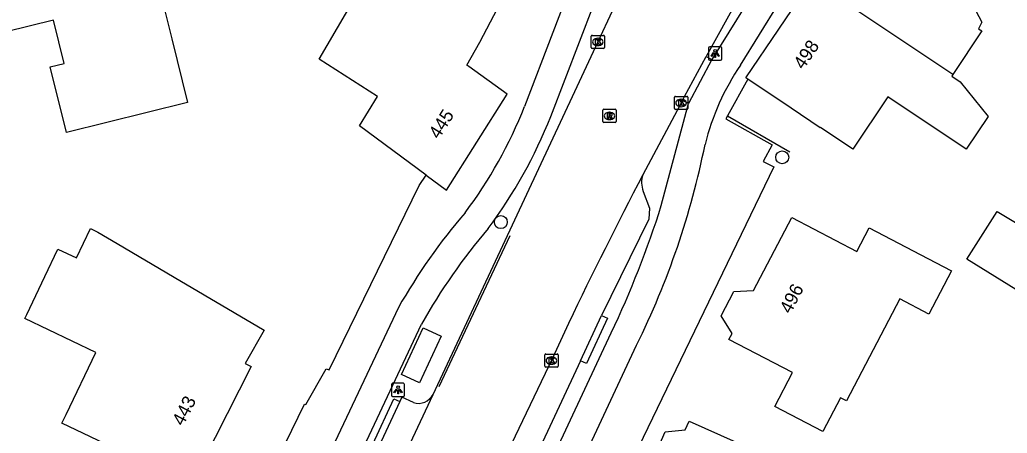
# Model space of a CAD drawing. Extents: x 162990 to 165007, y 383433 to 384336.
# Drawn here: x 163787.6 to 163862.2, y 384040.4 to 384071.6 of the extents above; entities that cross this region are included whole.
import ezdxf

# ---------------------------------------------------------------- set-up
doc = ezdxf.new("R2010")
doc.units = 0
for name, color, linetype in [('IMGEO_Boom', 7, 'Continuous'), ('IMGEO_Fietspad_open', 7, 'Continuous'), ('IMGEO_Hek', 7, 'Continuous'), ('IMGEO_Kolk', 7, 'Continuous'), ('IMGEO_Lichtpunt', 7, 'Continuous'), ('IMGEO_Lijnafwatering', 7, 'Continuous'), ('IMGEO_Pand', 7, 'Continuous'), ('IMGEO_Pand_nummerreeks', 7, 'Continuous'), ('IMGEO_Parkeervlak_open', 7, 'Continuous'), ('IMGEO_Rijbaan_lokaal_gesloten', 7, 'Continuous'), ('IMGEO_Rioolput', 7, 'Continuous'), ('IMGEO_Voetpad_open', 7, 'Continuous')]:
    doc.layers.add(name, color=color, linetype=linetype)

msp = doc.modelspace()

# ---------------------------------------------------------------- linework, layer by layer
at = {"layer": 'IMGEO_Boom'}
for centre in [(163845.173, 384061.262), (163823.928, 384056.369)]:
    msp.add_circle(centre, 0.489, dxfattribs=at)
at = {"layer": 'IMGEO_Fietspad_open'}
for points in [[(163846.359, 384111.374), (163841.571, 384102.524), (163841.529, 384102.444), (163833.769, 384087.617), (163830.002, 384076.297), (163825.723, 384065.107)], [(163851.703, 384086.452), (163848.601, 384082.726), (163839.851, 384068.648)], [(163827.697, 384064.347), (163832.036, 384075.637), (163834.743, 384084.117)], [(163842.034, 384068.227), (163847.769, 384077.514)], [(163839.851, 384068.648), (163838.087, 384065.315)], [(163836.047, 384057.632), (163838.087, 384065.315)], [(163816.191, 384049.92), (163792.623, 384000.034), (163790.906, 383996.321), (163790.648, 383995.763)], [(163793.161, 383995.925), (163795.075, 384000), (163817.935, 384048.658)], [(163820.524, 384022.914), (163832.27, 384048.002)], [(163812.343, 384000), (163812.793, 384001.137), (163818.165, 384012.68), (163820.272, 384017.302), (163834.179, 384047.089)]]:
    msp.add_lwpolyline(points, dxfattribs=at)
for centre, radius, start, end in [((163857.243, 384057.812), 18.433, 145.59675, 166.13302), ((163793.978, 384077.613), 34.12, 323.00025, 338.49862), ((163793.321, 384077.983), 36.982, 323.31824, 338.36335), ((163779.103, 384074.34), 61.449, 333.67409, 348.63381), ((163856.724, 384026.758), 46.684, 139.49642, 150.25463), ((163762.943, 384080.748), 76.671, 334.71631, 342.4523), ((163857.168, 384026.674), 44.973, 139.48347, 150.73582)]:
    msp.add_arc(centre, radius, start, end, dxfattribs=at)
at = {"layer": 'IMGEO_Hek'}
msp.add_lwpolyline([(163841.041, 384064.396), (163845.76, 384061.675)], dxfattribs=at)
at = {"layer": 'IMGEO_Kolk'}
for p, q in [((163830.753, 384069.547), (163830.753, 384070.399)), ((163830.828, 384070.473), (163831.68, 384070.473)), ((163831.241, 384070.253), (163831.266, 384070.253)), ((163831.754, 384070.399), (163831.754, 384069.547)), ((163831.68, 384069.473), (163830.828, 384069.473)), ((163831.264, 384069.693), (163831.239, 384069.693)), ((163837.04, 384064.94), (163837.04, 384065.792)), ((163837.115, 384065.866), (163837.967, 384065.866)), ((163837.528, 384065.646), (163837.553, 384065.646)), ((163838.041, 384065.792), (163838.041, 384064.94)), ((163837.967, 384064.866), (163837.115, 384064.866)), ((163837.551, 384065.086), (163837.526, 384065.086)), ((163827.248, 384045.486), (163827.248, 384046.338)), ((163827.323, 384046.412), (163828.175, 384046.412)), ((163827.736, 384046.192), (163827.761, 384046.192)), ((163828.249, 384046.338), (163828.249, 384045.486)), ((163828.175, 384045.412), (163827.323, 384045.412)), ((163827.759, 384045.632), (163827.734, 384045.632))]:
    msp.add_line(p, q, dxfattribs=at)
for points in [[(163830.753, 384069.547), (163830.753, 384070.399)], [(163830.828, 384070.473), (163831.68, 384070.473)], [(163831.074, 384070.173), (163831.197, 384070.173), (163831.197, 384070.022), (163831.327, 384070.173), (163831.491, 384070.173), (163831.345, 384070.022), (163831.498, 384069.773), (163831.346, 384069.773), (163831.261, 384069.937), (163831.197, 384069.87), (163831.197, 384069.773), (163831.074, 384069.773), (163831.074, 384070.173)], [(163831.754, 384070.399), (163831.754, 384069.547)], [(163831.68, 384069.473), (163830.828, 384069.473)], [(163837.04, 384064.94), (163837.04, 384065.792)], [(163837.115, 384065.866), (163837.967, 384065.866)], [(163837.361, 384065.566), (163837.484, 384065.566), (163837.484, 384065.415), (163837.614, 384065.566), (163837.778, 384065.566), (163837.632, 384065.415), (163837.785, 384065.166), (163837.633, 384065.166), (163837.548, 384065.33), (163837.484, 384065.263), (163837.484, 384065.166), (163837.361, 384065.166), (163837.361, 384065.566)], [(163838.041, 384065.792), (163838.041, 384064.94)], [(163837.967, 384064.866), (163837.115, 384064.866)], [(163827.248, 384045.486), (163827.248, 384046.338)], [(163827.323, 384046.412), (163828.175, 384046.412)], [(163827.569, 384046.112), (163827.692, 384046.112), (163827.692, 384045.961), (163827.822, 384046.112), (163827.986, 384046.112), (163827.84, 384045.961), (163827.993, 384045.712), (163827.841, 384045.712), (163827.756, 384045.876), (163827.692, 384045.809), (163827.692, 384045.712), (163827.569, 384045.712), (163827.569, 384046.112)], [(163828.249, 384046.338), (163828.249, 384045.486)], [(163828.175, 384045.412), (163827.323, 384045.412)]]:
    msp.add_lwpolyline(points, dxfattribs=at)
for centre, start, end in [((163830.83, 384070.397), 91.55205, 178.44795), ((163830.83, 384070.397), 91.55205, 178.44795), ((163831.678, 384070.397), 1.55205, 88.44795), ((163831.678, 384070.397), 1.55205, 88.44795), ((163830.83, 384069.549), 181.55205, 268.44795), ((163830.83, 384069.549), 181.55205, 268.44795), ((163831.678, 384069.549), 271.55205, 358.44795), ((163831.678, 384069.549), 271.55205, 358.44795), ((163837.117, 384065.79), 91.55205, 178.44795), ((163837.117, 384065.79), 91.55205, 178.44795), ((163837.965, 384065.79), 1.55205, 88.44795), ((163837.965, 384065.79), 1.55205, 88.44795), ((163837.117, 384064.942), 181.55205, 268.44795), ((163837.117, 384064.942), 181.55205, 268.44795), ((163837.965, 384064.942), 271.55205, 358.44795), ((163837.965, 384064.942), 271.55205, 358.44795), ((163827.325, 384046.336), 91.55205, 178.44795), ((163827.325, 384046.336), 91.55205, 178.44795), ((163828.173, 384046.336), 1.55205, 88.44795), ((163828.173, 384046.336), 1.55205, 88.44795), ((163827.325, 384045.488), 181.55205, 268.44795), ((163827.325, 384045.488), 181.55205, 268.44795), ((163828.173, 384045.488), 271.55205, 358.44795), ((163828.173, 384045.488), 271.55205, 358.44795)]:
    msp.add_arc(centre, 0.0765, start, end, dxfattribs=at)
for centre, major_axis, ratio, start_param, end_param in [((163831.24, 384069.973), (-0.387, 0.002), 0.722429, 4.712389, 7.853982), ((163831.265, 384069.973), (-0.39, 0.002), 0.717154, 1.570796, 4.712389), ((163837.527, 384065.366), (-0.387, 0.002), 0.722429, 4.712389, 7.853982), ((163837.552, 384065.366), (-0.39, 0.002), 0.717154, 1.570796, 4.712389), ((163827.735, 384045.912), (-0.387, 0.002), 0.722429, 4.712389, 7.853982), ((163827.76, 384045.912), (-0.39, 0.002), 0.717154, 1.570796, 4.712389)]:
    msp.add_ellipse(centre, major_axis=major_axis, ratio=ratio, start_param=start_param, end_param=end_param, dxfattribs=at)
at = {"layer": 'IMGEO_Lichtpunt'}
for p, q in [((163839.61, 384069.506), (163839.61, 384068.699)), ((163839.61, 384069.506), (163839.61, 384068.699)), ((163840.512, 384069.601), (163839.704, 384069.601)), ((163840.512, 384069.601), (163839.704, 384069.601)), ((163840.606, 384068.699), (163840.606, 384069.506)), ((163840.606, 384068.699), (163840.606, 384069.506)), ((163839.704, 384068.605), (163840.512, 384068.605)), ((163839.704, 384068.605), (163840.512, 384068.605)), ((163815.668, 384044.103), (163815.668, 384043.296)), ((163815.668, 384044.103), (163815.668, 384043.296)), ((163816.57, 384044.198), (163815.762, 384044.198)), ((163816.57, 384044.198), (163815.762, 384044.198)), ((163816.664, 384043.296), (163816.664, 384044.103)), ((163816.664, 384043.296), (163816.664, 384044.103)), ((163815.762, 384043.202), (163816.57, 384043.202)), ((163815.762, 384043.202), (163816.57, 384043.202))]:
    msp.add_line(p, q, dxfattribs=at)
for points in [[(163839.984, 384069.17), (163840.023, 384069.142), (163839.835, 384068.88), (163839.797, 384068.907), (163839.984, 384069.17)], [(163840.086, 384069.122), (163840.133, 384069.122), (163840.133, 384068.8), (163840.086, 384068.8), (163840.086, 384069.122)], [(163840.196, 384069.142), (163840.234, 384069.169), (163840.421, 384068.907), (163840.382, 384068.879), (163840.196, 384069.142)], [(163816.042, 384043.767), (163816.081, 384043.739), (163815.893, 384043.477), (163815.855, 384043.504), (163816.042, 384043.767)], [(163816.144, 384043.719), (163816.191, 384043.719), (163816.191, 384043.397), (163816.144, 384043.397), (163816.144, 384043.719)], [(163816.254, 384043.739), (163816.292, 384043.766), (163816.479, 384043.504), (163816.44, 384043.476), (163816.254, 384043.739)]]:
    msp.add_lwpolyline(points, dxfattribs=at)
for centre in [(163840.109, 384069.304), (163816.167, 384043.901)]:
    msp.add_circle(centre, 0.0994, dxfattribs=at)
for centre, start, end in [((163839.704, 384069.506), 90, 180), ((163839.704, 384069.506), 90, 180), ((163840.512, 384069.506), 0, 90), ((163840.512, 384069.506), 0, 90), ((163839.704, 384068.699), 180, 270), ((163839.704, 384068.699), 180, 270), ((163840.512, 384068.699), 270, 0), ((163840.512, 384068.699), 270, 360), ((163815.762, 384044.103), 90, 180), ((163815.762, 384044.103), 90, 180), ((163816.57, 384044.103), 0, 90), ((163816.57, 384044.103), 0, 90), ((163815.762, 384043.296), 180, 270), ((163815.762, 384043.296), 180, 270), ((163816.57, 384043.296), 270, 0), ((163816.57, 384043.296), 270, 360)]:
    msp.add_arc(centre, 0.0946, start, end, dxfattribs=at)
at = {"layer": 'IMGEO_Lijnafwatering'}
msp.add_lwpolyline([(163824.603, 384055.332), (163819.254, 384043.944)], dxfattribs=at)
at = {"layer": 'IMGEO_Pand'}
for points in [[(163780.578, 384079.878), (163790.505, 384082.327), (163792.615, 384073.774), (163797.883, 384075.074), (163799.08, 384070.22), (163800.269, 384065.401), (163791.125, 384063.146), (163789.903, 384068.099), (163790.951, 384068.358), (163790.147, 384071.62), (163759.905, 384064.161)], [(163854.481, 384079.751), (163855.901, 384078.785), (163857.269, 384077.114), (163860.249, 384071.469), (163860.001, 384070.968), (163860.245, 384070.804), (163858.06, 384067.526)], [(163818.285, 384059.918), (163813.266, 384063.63), (163814.609, 384065.86), (163810.204, 384068.685), (163812.199, 384072.078), (163812.999, 384073.439), (163808.956, 384075.49), (163810.645, 384078.819), (163810.667, 384078.863)], [(163842.579, 384067.157), (163842.429, 384067.258), (163847.399, 384074.635)], [(163858.06, 384067.526), (163847.399, 384074.635)], [(163818.285, 384059.918), (163819.835, 384058.771), (163824.405, 384066.034), (163821.507, 384068.122), (163821.36, 384068.226), (163822.343, 384069.959), (163823.683, 384072.507)], [(163858.06, 384067.526), (163857.972, 384067.395), (163858.615, 384066.967), (163860.719, 384064.333), (163859.074, 384061.866), (163853.146, 384065.819), (163850.512, 384061.869), (163848.052, 384063.509), (163848.04, 384063.49), (163845.844, 384064.965), (163842.579, 384067.157)], [(163868.189, 384053.106), (163865.976, 384049.312), (163859.105, 384053.581), (163861.391, 384057.178), (163868.189, 384053.106)], [(163856.255, 384049.415), (163854.042, 384050.571), (163850.019, 384042.869), (163849.571, 384043.103), (163848.241, 384040.558), (163844.604, 384042.458), (163845.938, 384045.013), (163841.147, 384047.516), (163841.385, 384047.972), (163840.552, 384049.284), (163841.521, 384051.138), (163843.012, 384051.201), (163845.894, 384056.716), (163850.806, 384054.151), (163851.743, 384055.945), (163856.175, 384053.63), (163857.967, 384052.694), (163856.255, 384049.415)], [(163793.494, 384055.622), (163794.955, 384054.762), (163799.264, 384052.226), (163806.073, 384048.219), (163804.632, 384045.684), (163805.081, 384045.47), (163800.548, 384036.545), (163790.784, 384041.199), (163791.121, 384041.856), (163793.348, 384046.531), (163787.985, 384049.087), (163788.137, 384049.406), (163789.503, 384052.272), (163790.485, 384054.332), (163791.888, 384053.663), (163792.946, 384055.883), (163793.494, 384055.622)], [(163843.666, 384029.14), (163839.077, 384031.207), (163834.517, 384033.26), (163836.596, 384037.875), (163835.705, 384039.112), (163836.349, 384040.541), (163837.846, 384040.692), (163838.143, 384041.353), (163842.884, 384039.218), (163846.628, 384037.532), (163847.307, 384037.226), (163843.666, 384029.14)]]:
    msp.add_lwpolyline(points, dxfattribs=at)
at = {"layer": 'IMGEO_Parkeervlak_open'}
for points in [[(163834.676, 384058.693), (163835.147, 384057.426), (163835.101, 384056.6), (163831.528, 384049.324)], [(163829.933, 384045.903), (163826.542, 384038.633)], [(163817.329, 384042.74), (163816.464, 384043.157), (163816.314, 384042.836)]]:
    msp.add_lwpolyline(points, dxfattribs=at)
for centre, radius, start, end in [((163836.449, 384059.351), 1.891, 161.63579, 200.37438), ((163817.696, 384043.936), 1.251, 252.93229, 332.85612)]:
    msp.add_arc(centre, radius, start, end, dxfattribs=at)
at = {"layer": 'IMGEO_Rijbaan_lokaal_gesloten'}
for points in [[(163847.456, 384083.359), (163846.703, 384082.035), (163839.438, 384068.873)], [(163818.809, 384043.365), (163829.517, 384066.221), (163834.12, 384076.135)], [(163837.636, 384065.552), (163837.793, 384065.847), (163839.438, 384068.873)], [(163837.636, 384065.552), (163834.654, 384059.947)], [(163829.045, 384048.727), (163827.836, 384046.102), (163819.638, 384028.968)], [(163802.448, 384008.329), (163813.086, 384031.118), (163818.809, 384043.365)]]:
    msp.add_lwpolyline(points, dxfattribs=at)
msp.add_arc((164121.078, 383909.749), 323.416, 152.32784, 154.55023, dxfattribs=at)
at = {"layer": 'IMGEO_Rioolput'}
for p, q in [((163831.631, 384063.96), (163831.631, 384064.812)), ((163831.706, 384064.886), (163832.558, 384064.886)), ((163832.119, 384064.666), (163832.144, 384064.666)), ((163832.632, 384064.812), (163832.632, 384063.96)), ((163832.558, 384063.886), (163831.706, 384063.886)), ((163832.142, 384064.106), (163832.117, 384064.106))]:
    msp.add_line(p, q, dxfattribs=at)
for points in [[(163831.631, 384063.96), (163831.631, 384064.812)], [(163831.706, 384064.886), (163832.558, 384064.886)], [(163832.22, 384064.584), (163831.968, 384064.586), (163831.968, 384064.186)], [(163832.632, 384064.812), (163832.632, 384063.96)], [(163832.558, 384063.886), (163831.706, 384063.886)], [(163831.968, 384064.186), (163832.092, 384064.186), (163832.092, 384064.348), (163832.103, 384064.348)], [(163832.146, 384064.505), (163832.092, 384064.505), (163832.092, 384064.424)], [(163832.092, 384064.424), (163832.144, 384064.424)], [(163832.15, 384064.319), (163832.221, 384064.186), (163832.361, 384064.186), (163832.296, 384064.312)]]:
    msp.add_lwpolyline(points, dxfattribs=at)
for centre, radius, start, end in [((163831.708, 384064.81), 0.0765, 91.55205, 178.44795), ((163831.708, 384064.81), 0.0765, 91.55205, 178.44795), ((163832.219, 384064.474), 0.109, 350.36119, 89.41601), ((163832.556, 384064.81), 0.0765, 1.55205, 88.44795), ((163832.556, 384064.81), 0.0765, 1.55205, 88.44795), ((163831.708, 384063.962), 0.0765, 181.55205, 268.44795), ((163831.708, 384063.962), 0.0765, 181.55205, 268.44795), ((163832.102, 384064.295), 0.0533, 26.02933, 88.69889), ((163832.128, 384064.613), 0.19, 274.7715, 282.96867), ((163832.152, 384064.409), 0.0964, 77.00612, 93.18647), ((163832.166, 384064.466), 0.0378, 276.66336, 79.67722), ((163832.217, 384064.474), 0.112, 277.58423, 350.98172), ((163832.201, 384064.259), 0.108, 29.51342, 73.79051), ((163832.556, 384063.962), 0.0765, 271.55205, 358.44795), ((163832.556, 384063.962), 0.0765, 271.55205, 358.44795)]:
    msp.add_arc(centre, radius, start, end, dxfattribs=at)
for centre, major_axis, ratio, start_param, end_param in [((163832.118, 384064.386), (-0.387, 0.002), 0.722429, 4.712389, 7.853982), ((163832.143, 384064.386), (-0.39, 0.002), 0.717154, 1.570796, 4.712389)]:
    msp.add_ellipse(centre, major_axis=major_axis, ratio=ratio, start_param=start_param, end_param=end_param, dxfattribs=at)
at = {"layer": 'IMGEO_Voetpad_open'}
for points in [[(163839.438, 384068.873), (163839.851, 384068.648)], [(163842.579, 384067.157), (163841.041, 384064.396), (163840.91, 384064.16), (163844.414, 384062.211), (163843.746, 384060.938), (163844.546, 384060.544), (163830.801, 384032.07), (163823.703, 384016.761)], [(163838.087, 384065.315), (163837.636, 384065.552)], [(163788.336, 383997.923), (163789.265, 384000), (163796.988, 384017.276), (163804.861, 384033.884), (163809.104, 384042.631), (163809.212, 384042.588), (163810.741, 384045.3), (163810.967, 384045.208), (163817.775, 384059.146), (163818.285, 384059.918)], [(163829.933, 384045.903), (163831.528, 384049.324)], [(163831.528, 384049.324), (163831.987, 384049.114), (163830.395, 384045.686), (163829.933, 384045.903)], [(163819.425, 384047.766), (163817.779, 384044.23), (163816.419, 384044.863), (163818.066, 384048.399), (163819.425, 384047.766)], [(163814.719, 384039.418), (163814.261, 384039.607), (163815.852, 384043.021), (163816.314, 384042.836)], [(163816.314, 384042.836), (163814.719, 384039.418)]]:
    msp.add_lwpolyline(points, dxfattribs=at)

# ---------------------------------------------------------------- texts
at = {"layer": 'IMGEO_Pand_nummerreeks'}
for s, rotation, p in [('498', 56.02954, (163846.771, 384067.832)), ('445', 57.8229, (163819.252, 384062.578)), ('496', 62.70725, (163845.804, 384049.386)), ('443', 63.07119, (163799.944, 384040.92))]:
    msp.add_text(s, height=1, rotation=rotation, dxfattribs=at).set_placement(p)

doc.saveas('drawing.dxf')
